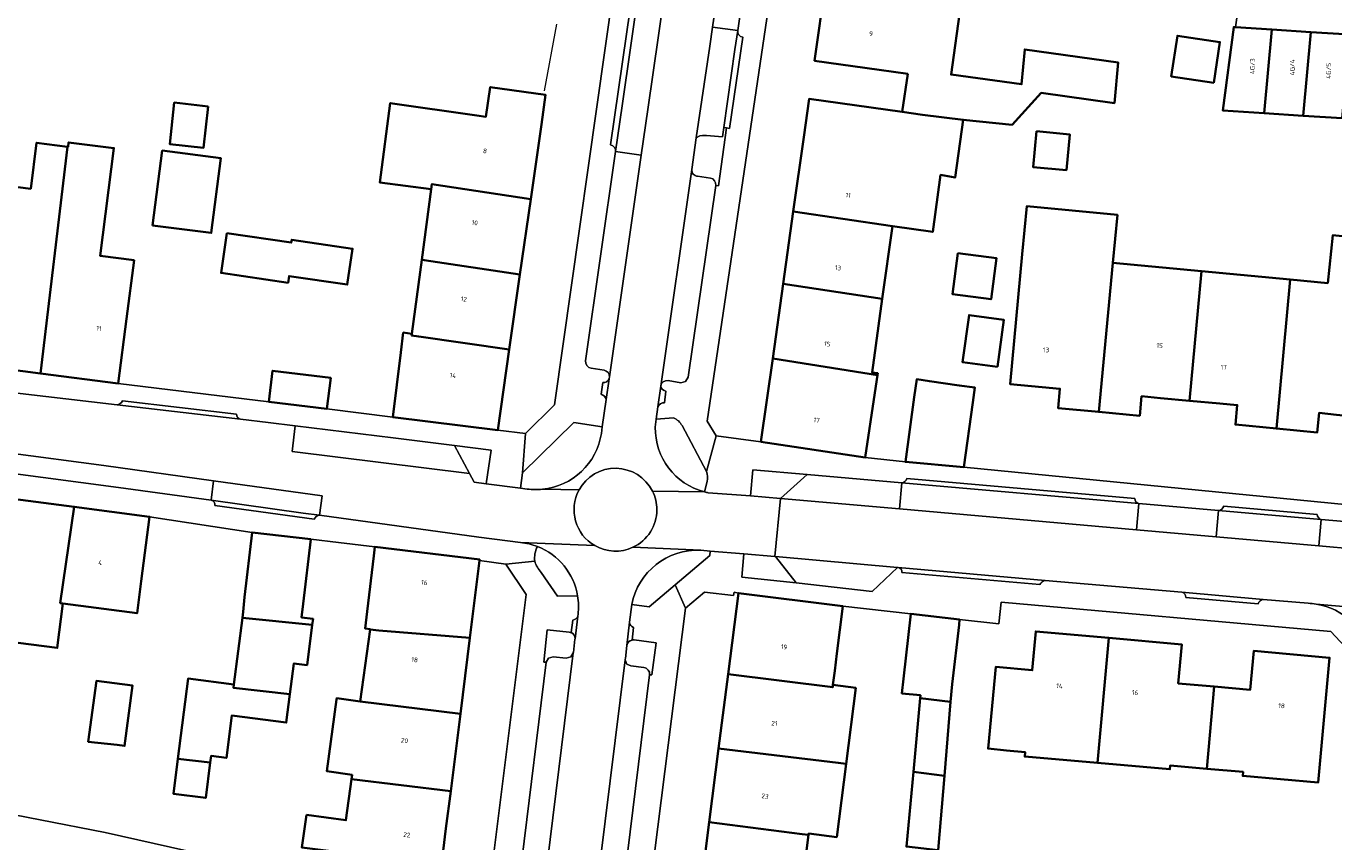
# Model space of a CAD drawing. Header units: metres. Extents: x 197700 to 204338, y 317132 to 325229.
# Tile 629 of 656: x 202976 to 203076, y 318584 to 318646. Entities that reach past the tile are written whole.
import ezdxf
from ezdxf.enums import TextEntityAlignment as Align

# ---------------------------------------------------------------- set-up
doc = ezdxf.new("R2010")
doc.units = ezdxf.units.M
for name, color, linetype, lineweight in [('B-WE-GR-BEPLANTING_CULTUUR_BODEMBEDEKKER-GV', 90, 'Continuous', 18), ('B-WE-GR-BEPLANTING_CULTUUR_HEESTERS-GV', 90, 'Continuous', 18), ('B-WE-IE-TERREINAFSCHEIDING_KUNSTMATIG_MUUR-G', 90, 'IE-TERREINAFSCHEIDING-KUNSTMATIG-DICHT', 18), ('B-WE-OG-BEBOUWING-GV', 7, 'Continuous', 35), ('B-WE-OG-BEBOUWING-T18', 10, 'Continuous', 18), ('B-WE-OG-TERREIN_ERF-GV', 7, 'Continuous', 18), ('B-WE-VH-ONVERHARD-GV', 252, 'Continuous', 18), ('B-WE-VH-VERHARDING_ASFALT-GV', 252, 'Continuous', 18), ('B-WE-VH-VERHARDING_BEDRIJFSVLOERPLAAT-GV', 252, 'Continuous', 18), ('B-WE-VH-VERHARDING_BETONSTRAATSTEEN-GV', 252, 'Continuous', 18), ('B-WE-VH-VERHARDING_OPEN-GV', 252, 'Continuous', 18), ('B-WE-VH-VERHARDING_STRAATBAKSTEEN-GV', 252, 'Continuous', 18)]:
    doc.layers.add(name, color=color, linetype=linetype, lineweight=lineweight)
doc.styles.add('NLCS-ISO-M200-T18', font='NLCS-ISO.ttf', dxfattribs={"height": 0.36})
doc.linetypes.add('IE-TERREINAFSCHEIDING-KUNSTMATIG-DICHT', pattern='A,8,-1,[82,NLCS.SHX,S=0.75,R=90,X=0,Y=0],-1', length=10)

msp = doc.modelspace()

# ---------------------------------------------------------------- linework, layer by layer
at = {"layer": 'B-WE-GR-BEPLANTING_CULTUUR_BODEMBEDEKKER-GV'}
for points in [[(203028.976, 318634.079), (203029.18, 318634.052), (203029.8, 318638.508), (203029.597, 318638.529), (203029.5, 318637.81), (203028.277, 318637.923), (203027.95, 318637.922), (203027.753, 318637.897), (203027.486, 318637.741), (203027.137, 318635.311)], [(203027.583, 318634.793), (203028.571, 318634.655)], [(203020.198, 318615.058), (203020.266, 318615.568), (203018.071, 318615.895), (203014.152, 318612.029)], [(203025.737, 318616.258), (203024.414, 318616.156), (203024.332, 318615.54)], [(203028.275, 318612.129), (203026.388, 318615.653)], [(203014.152, 318612.029), (203013.992, 318610.849), (203014.509, 318610.786)], [(203028.108, 318610.568), (203028.321, 318611.368)], [(203025.85, 318603.422), (203028.522, 318605.677), (203028.554, 318606.031), (203027.823, 318606.094)], [(203015.565, 318604.392), (203016.835, 318602.575), (203018.373, 318602.578)], [(203022.527, 318601.917), (203023.855, 318601.738), (203025.85, 318603.422)], [(203017.733, 318599.798), (203016.045, 318599.982), (203015.766, 318597.512), (203015.952, 318597.5)], [(203015.952, 318597.5), (203016.137, 318597.812), (203016.504, 318597.921), (203017.497, 318597.81), (203017.859, 318597.919), (203018.026, 318598.213), (203018.046, 318598.248), (203018.17, 318599.269), (203018.173, 318599.294)], [(203022.151, 318598.789), (203022.037, 318597.773), (203022.028, 318597.727), (203022.025, 318597.682), (203022.147, 318597.357), (203022.465, 318597.217), (203023.451, 318597.092)], [(203023.893, 318596.521), (203024.075, 318596.515), (203024.395, 318598.996), (203022.715, 318599.203)]]:
    msp.add_lwpolyline(points, dxfattribs=at)
for points in [[(203027.137, 318635.311, 0.4319245), (203027.583, 318634.793)], [(203028.571, 318634.655, -0.4069785), (203028.976, 318634.079)], [(203024.332, 318615.54, 0.3458508), (203028.108, 318610.568)], [(203026.388, 318615.653, 0.1657951), (203025.737, 318616.258)], [(203015.665, 318610.767, 0.3425037), (203020.198, 318615.058)], [(203028.321, 318611.368, 0.0974415), (203028.275, 318612.129)], [(203014.509, 318610.786, 0.0562995), (203015.665, 318610.767)], [(203015.287, 318606.373, 0.1525364), (203015.077, 318605.243)], [(203018.373, 318602.578, 0.2646324), (203015.287, 318606.373)], [(203027.823, 318606.094, 0.3700355), (203022.527, 318601.917)], [(203015.077, 318605.243, 0.0945774), (203015.565, 318604.392)], [(203017.879, 318599.768, 0.0842721), (203017.733, 318599.798)], [(203018.173, 318599.294, 0.339432), (203017.879, 318599.768)], [(203022.553, 318599.2, 0.3161772), (203022.151, 318598.789)], [(203022.715, 318599.203, 0.0802196), (203022.553, 318599.2)], [(203023.451, 318597.092, -0.4157696), (203023.893, 318596.521)]]:
    msp.add_lwpolyline(points, format="xyb", dxfattribs=at)
for points in [[(203010.074, 318611.967), (203010.432, 318611.304), (203011.346, 318611.184), (203011.732, 318613.776), (203008.906, 318614.129)], [(203035.152, 318603.591), (203033.571, 318605.597), (203033.513, 318605.602), (203031.124, 318605.808), (203030.969, 318604.033)]]:
    msp.add_lwpolyline(points, close=True, dxfattribs=at)
at = {"layer": 'B-WE-GR-BEPLANTING_CULTUUR_HEESTERS-GV'}
msp.add_lwpolyline([(203033.945, 318610.068), (203035.997, 318611.894), (203031.829, 318612.267), (203031.65, 318610.26)], close=True, dxfattribs=at)
at = {"layer": 'B-WE-IE-TERREINAFSCHEIDING_KUNSTMATIG_MUUR-G'}
for points in [[(203015.82, 318641.341), (203016.777, 318646.452)], [(202997.879, 318606.933), (203000, 318606.679), (203002.807, 318606.345)]]:
    msp.add_lwpolyline(points, dxfattribs=at)
at = {"layer": 'B-WE-OG-BEBOUWING-GV'}
for points in [[(203043.734, 318642.653), (203043.298, 318639.73), (203044.86, 318639.497), (203047.984, 318639.133), (203051.734, 318638.739), (203053.973, 318641.186), (203059.594, 318640.406), (203059.872, 318643.529), (203052.699, 318644.524), (203052.46, 318641.849), (203047.052, 318642.599), (203047.798, 318647.979), (203037.403, 318649.616), (203036.568, 318643.656), (203041.519, 318642.963)], [(203068.877, 318646.234), (203068.749, 318646.243), (203067.914, 318639.846), (203071.094, 318639.637), (203071.666, 318646.051)], [(203074.088, 318639.44), (203074.66, 318645.854), (203071.666, 318646.051), (203071.094, 318639.637)], [(203077.082, 318639.243), (203077.654, 318645.658), (203074.66, 318645.854), (203074.088, 318639.44)], [(203067.222, 318641.971), (203067.687, 318645.083), (203064.424, 318645.57), (203063.959, 318642.458)], [(203010.64, 318639.458), (203003.99, 318640.408), (203003.18, 318634.318), (203007.117, 318633.794), (203007.178, 318634.19), (203014.771, 318633.02), (203015.59, 318638.751), (203015.915, 318641.027), (203011.658, 318641.635), (203011.333, 318639.359)], [(203035.731, 318637.779), (203034.934, 318632.098), (203042.538, 318630.972), (203045.639, 318630.513), (203046.247, 318634.893), (203047.355, 318634.685), (203047.984, 318639.133), (203044.86, 318639.497), (203043.298, 318639.73), (203036.139, 318640.722)], [(202990.004, 318640.155), (202987.403, 318640.445), (202987.048, 318637.262), (202989.649, 318636.972)], [(203053.601, 318638.242), (203053.345, 318635.5), (203055.903, 318635.261), (203056.159, 318638.004)], [(202972.958, 318634.27), (202972.355, 318629.395), (202971.285, 318620.419), (202977.128, 318619.666), (202979.212, 318637.06), (202976.825, 318637.364), (202976.375, 318633.835)], [(202979.212, 318637.06), (202977.128, 318619.666), (202983.102, 318618.896), (202983.741, 318623.855), (202984.32, 318628.35), (202981.716, 318628.682), (202982.77, 318636.947), (202979.281, 318637.392), (202979.252, 318637.055)], [(202985.732, 318631.018), (202990.234, 318630.438), (202990.975, 318636.181), (202986.473, 318636.762)], [(203007.117, 318633.794), (203006.398, 318628.388), (203006.598, 318628.363), (203013.946, 318627.246), (203014.771, 318633.02), (203007.178, 318634.19)], [(203034.934, 318632.098), (203034.155, 318626.545), (203041.763, 318625.38), (203042.538, 318630.972)], [(203052.503, 318628.821), (203051.575, 318618.844), (203054.038, 318618.615), (203055.408, 318618.487), (203055.269, 318616.994), (203058.389, 318616.704), (203059.465, 318628.159), (203059.814, 318631.83), (203052.852, 318632.492)], [(202991.439, 318630.425), (202990.993, 318627.375), (202996.146, 318626.621), (202996.22, 318627.126), (203000.689, 318626.473), (203001.092, 318629.233), (202996.42, 318629.915), (202996.389, 318629.702)], [(203079.904, 318626.216), (203079.808, 318626.225), (203080.194, 318629.848), (203076.357, 318630.257), (203075.966, 318626.59), (203073.094, 318626.863), (203072.029, 318615.432), (203075.161, 318615.129), (203075.305, 318616.622), (203076.654, 318616.488), (203078.996, 318616.256)], [(203047.567, 318628.9), (203047.147, 318625.753), (203050.122, 318625.356), (203050.542, 318628.503)], [(203013.125, 318621.49), (203013.946, 318627.246), (203006.598, 318628.363), (203006.398, 318628.388), (203005.641, 318622.703), (203005.62, 318622.564), (203006.172, 318622.482)], [(203059.465, 318628.159), (203058.389, 318616.704), (203061.531, 318616.411), (203061.67, 318617.905), (203063.131, 318617.771), (203065.349, 318617.567), (203066.276, 318627.512)], [(203067.672, 318617.353), (203069.025, 318617.229), (203068.881, 318615.736), (203072.029, 318615.432), (203073.094, 318626.863), (203066.276, 318627.512), (203065.349, 318617.567)], [(203041.401, 318619.537), (203041.421, 318619.67), (203040.979, 318619.731), (203041.763, 318625.38), (203034.155, 318626.545), (203033.35, 318620.808)], [(203050.609, 318620.157), (203051.11, 318623.768), (203048.424, 318624.14), (203047.924, 318620.529)], [(203004.98, 318622.791), (203004.794, 318621.262), (203004.189, 318616.299), (203012.243, 318615.317), (203013.125, 318621.49), (203006.172, 318622.482), (203005.62, 318622.564), (203005.641, 318622.703)], [(203033.35, 318620.808), (203032.452, 318614.41), (203040.456, 318613.213), (203041.195, 318618.158), (203041.401, 318619.537)], [(202999.119, 318616.93), (202999.413, 318619.312), (202994.944, 318619.864), (202994.65, 318617.482)], [(203048.715, 318617.43), (203048.872, 318618.574), (203047.676, 318618.742), (203045.383, 318619.063), (203044.416, 318619.216), (203044.225, 318617.825), (203043.543, 318612.874), (203048.033, 318612.476)], [(202979.715, 318609.422), (202973.812, 318610.196), (202973.162, 318605.238), (202972.391, 318599.357), (202978.414, 318598.599), (202978.842, 318602.002), (202978.64, 318602.031)], [(202978.64, 318602.031), (202978.842, 318602.002), (202984.541, 318601.254), (202984.864, 318603.723), (202985.511, 318608.663), (202979.715, 318609.422)], [(202992.632, 318600.909), (202997.998, 318600.364), (202998.056, 318600.814), (202997.174, 318600.928), (202997.296, 318601.967), (202997.879, 318606.933), (202993.371, 318607.462), (202992.788, 318602.496), (202992.689, 318601.353)], [(203010.848, 318605.311), (203010.856, 318605.378), (203002.807, 318606.345), (203002.726, 318605.672), (203002.211, 318601.381), (203002.057, 318600.095), (203002.436, 318600.043), (203002.431, 318600.004), (203003.117, 318599.931), (203010.101, 318599.366)], [(203029.923, 318596.576), (203037.959, 318595.577), (203037.98, 318595.748), (203038.119, 318596.84), (203038.288, 318598.172), (203038.746, 318601.787), (203030.716, 318602.805)], [(202996.282, 318595.051), (202996.585, 318597.409), (202997.602, 318597.278), (202997.998, 318600.364), (202992.632, 318600.909), (202991.974, 318595.791), (202991.946, 318595.537)], [(203047.13, 318595.801), (203047.658, 318600.375), (203047.702, 318600.768), (203043.969, 318601.198), (203043.398, 318596.23), (203043.268, 318595.098), (203044.696, 318594.956), (203044.677, 318594.747), (203047.016, 318594.46)], [(203010.101, 318599.366), (203003.117, 318599.931), (203002.431, 318600.004), (203001.679, 318594.486), (203009.37, 318593.546)], [(203058.293, 318589.767), (203059.153, 318599.361), (203053.551, 318599.864), (203053.283, 318596.876), (203050.474, 318597.139), (203049.894, 318590.864), (203051.313, 318590.733), (203052.732, 318590.602), (203052.71, 318590.259)], [(203067.254, 318595.625), (203064.487, 318595.871), (203064.756, 318598.859), (203059.153, 318599.361), (203058.293, 318589.767), (203063.857, 318589.276), (203063.883, 318589.574), (203066.693, 318589.322)], [(203067.254, 318595.625), (203066.693, 318589.322), (203069.466, 318589.073), (203069.44, 318588.774), (203075.241, 318588.267), (203076.113, 318597.838), (203070.292, 318598.366), (203070.021, 318595.378)], [(203037.959, 318595.577), (203029.923, 318596.576), (203029.199, 318590.883), (203038.384, 318589.783), (203038.991, 318589.708), (203039.729, 318595.526), (203037.98, 318595.748)], [(202983.021, 318591.147), (202983.587, 318591.073), (202984.196, 318595.7), (202981.417, 318596.065), (202980.802, 318591.389)], [(202990.164, 318589.792), (202990.229, 318590.301), (202991.4, 318590.151), (202991.817, 318593.395), (202996, 318592.857), (202996.282, 318595.051), (202991.946, 318595.537), (202991.974, 318595.791), (202988.465, 318596.242), (202987.672, 318590.072)], [(202999.86, 318594.64), (202999.128, 318589.129), (203001.06, 318588.851), (203001.015, 318588.521), (203008.624, 318587.603), (203009.37, 318593.546), (203001.679, 318594.486), (202999.873, 318594.732)], [(203046.532, 318588.779), (203047.016, 318594.46), (203044.677, 318594.747), (203044.153, 318589.072)], [(203029.199, 318590.883), (203028.48, 318585.229), (203035.61, 318584.309), (203036.112, 318584.246), (203036.124, 318584.344), (203038.275, 318584.071), (203038.991, 318589.708), (203038.384, 318589.783)], [(202990.164, 318589.792), (202987.672, 318590.072), (202987.329, 318587.399), (202989.815, 318587.08)], [(202997.548, 318585.778), (202997.207, 318583.275), (203002.951, 318582.554), (203003.227, 318582.519), (203007.913, 318581.946), (203008.263, 318584.724), (203008.624, 318587.603), (203001.015, 318588.521), (203000.585, 318585.364)], [(203046.045, 318583.069), (203046.532, 318588.779), (203044.153, 318589.072), (203043.624, 318583.352)], [(203033.264, 318575.063), (203034.637, 318574.896), (203034.646, 318575.056), (203044.554, 318573.798), (203045.031, 318577.562), (203035.421, 318578.804), (203036.112, 318584.246), (203035.61, 318584.309), (203028.48, 318585.229), (203027.732, 318579.346), (203028.734, 318579.234), (203028.301, 318575.666)]]:
    msp.add_lwpolyline(points, close=True, dxfattribs=at)
at = {"layer": 'B-WE-OG-TERREIN_ERF-GV'}
for points in [[(203029.013, 318614.879), (203032.452, 318614.41), (203033.35, 318620.808), (203034.155, 318626.545), (203034.934, 318632.098), (203035.731, 318637.779), (203036.139, 318640.722), (203043.298, 318639.73), (203043.734, 318642.653), (203041.519, 318642.963), (203036.568, 318643.656), (203037.403, 318649.616), (203038.204, 318655.34), (203038.803, 318660.027), (203034.914, 318660.56), (203028.322, 318615.997)], [(203067.222, 318641.971), (203063.959, 318642.458), (203064.424, 318645.57), (203067.687, 318645.083)], [(202990.004, 318640.155), (202989.649, 318636.972), (202987.048, 318637.262), (202987.403, 318640.445)], [(203053.601, 318638.242), (203056.159, 318638.004), (203055.903, 318635.261), (203053.345, 318635.5)], [(202985.732, 318631.018), (202986.473, 318636.762), (202990.975, 318636.181), (202990.234, 318630.438)], [(202991.439, 318630.425), (202996.389, 318629.702), (202996.42, 318629.915), (203001.092, 318629.233), (203000.689, 318626.473), (202996.22, 318627.126), (202996.146, 318626.621), (202990.993, 318627.375)], [(203047.567, 318628.9), (203050.542, 318628.503), (203050.122, 318625.356), (203047.147, 318625.753)], [(203047.924, 318620.529), (203048.424, 318624.14), (203051.11, 318623.768), (203050.609, 318620.157)], [(203059.153, 318599.361), (203064.756, 318598.859), (203064.487, 318595.871), (203067.254, 318595.625), (203070.021, 318595.378), (203070.292, 318598.366), (203076.113, 318597.838), (203075.241, 318588.267), (203069.44, 318588.774), (203069.466, 318589.073), (203066.693, 318589.322), (203063.883, 318589.574), (203063.857, 318589.276), (203058.293, 318589.767), (203052.71, 318590.259), (203052.732, 318590.602), (203051.313, 318590.733), (203049.894, 318590.864), (203050.474, 318597.139), (203053.283, 318596.876), (203053.551, 318599.864)], [(202980.802, 318591.389), (202981.417, 318596.065), (202984.196, 318595.7), (202983.587, 318591.073), (202983.021, 318591.147)]]:
    msp.add_lwpolyline(points, close=True, dxfattribs=at)
for points in [[(203077.082, 318639.243), (203074.088, 318639.44), (203071.094, 318639.637), (203067.914, 318639.846), (203068.749, 318646.243), (203068.877, 318646.234), (203070.128, 318654.963)], [(202972.958, 318634.27), (202976.375, 318633.835), (202976.825, 318637.364), (202979.212, 318637.06), (202979.252, 318637.055), (202979.281, 318637.392), (202982.77, 318636.947), (202981.716, 318628.682), (202984.32, 318628.35), (202983.741, 318623.855), (202983.102, 318618.896), (202994.65, 318617.482), (202994.944, 318619.864), (202999.413, 318619.312), (202999.119, 318616.93), (203004.189, 318616.299), (203004.794, 318621.262), (203004.98, 318622.791), (203005.641, 318622.703), (203006.398, 318628.388), (203007.117, 318633.794), (203003.18, 318634.318), (203003.99, 318640.408), (203010.64, 318639.458), (203011.333, 318639.359), (203011.658, 318641.635), (203015.915, 318641.027), (203015.59, 318638.751), (203014.771, 318633.02), (203013.946, 318627.246), (203013.125, 318621.49), (203012.243, 318615.317), (203014.375, 318615.055), (203016.597, 318617.257), (203021.121, 318649.145)], [(203047.798, 318647.979), (203047.052, 318642.599), (203052.46, 318641.849), (203052.699, 318644.524), (203059.872, 318643.529), (203059.594, 318640.406), (203053.973, 318641.186), (203051.734, 318638.739), (203047.984, 318639.133), (203047.355, 318634.685), (203046.247, 318634.893), (203045.639, 318630.513), (203042.538, 318630.972), (203041.763, 318625.38), (203040.979, 318619.731), (203041.421, 318619.67), (203041.401, 318619.537), (203041.195, 318618.158), (203040.456, 318613.213), (203043.543, 318612.874), (203044.225, 318617.825), (203044.416, 318619.216), (203045.383, 318619.063), (203047.676, 318618.742), (203048.872, 318618.574), (203048.715, 318617.43), (203048.033, 318612.476), (203105.752, 318606.8)], [(203076.654, 318616.488), (203075.305, 318616.622), (203075.161, 318615.129), (203072.029, 318615.432), (203068.881, 318615.736), (203069.025, 318617.229), (203067.672, 318617.353), (203065.349, 318617.567), (203063.131, 318617.771), (203061.67, 318617.905), (203061.531, 318616.411), (203058.389, 318616.704), (203055.269, 318616.994), (203055.408, 318618.487), (203054.038, 318618.615), (203051.575, 318618.844), (203052.503, 318628.821), (203052.852, 318632.492), (203059.814, 318631.83), (203059.465, 318628.159), (203066.276, 318627.512), (203073.094, 318626.863), (203075.966, 318626.59), (203076.357, 318630.257), (203080.194, 318629.848)], [(202997.207, 318583.275), (202997.548, 318585.778), (203000.585, 318585.364), (203001.015, 318588.521), (203001.06, 318588.851), (202999.128, 318589.129), (202999.86, 318594.64), (202999.873, 318594.732), (203001.679, 318594.486), (203002.431, 318600.004), (203002.436, 318600.043), (203002.057, 318600.095), (203002.211, 318601.381), (203002.726, 318605.672), (203002.807, 318606.345), (203000, 318606.679), (202997.879, 318606.933), (202997.296, 318601.967), (202997.174, 318600.928), (202998.056, 318600.814), (202997.998, 318600.364), (202997.602, 318597.278), (202996.585, 318597.409), (202996.282, 318595.051), (202996, 318592.857), (202991.817, 318593.395), (202991.4, 318590.151), (202990.229, 318590.301), (202990.164, 318589.792), (202989.815, 318587.08), (202987.329, 318587.399), (202987.672, 318590.072), (202988.465, 318596.242), (202991.974, 318595.791), (202992.632, 318600.909), (202992.689, 318601.353), (202992.788, 318602.496), (202993.371, 318607.462), (202985.511, 318608.663), (202984.864, 318603.723), (202984.541, 318601.254), (202978.842, 318602.002), (202978.414, 318598.599), (202972.391, 318599.357)], [(203011.454, 318578.956), (203014.433, 318602.699), (203012.857, 318605.033), (203010.848, 318605.311), (203010.101, 318599.366), (203009.37, 318593.546), (203008.624, 318587.603), (203008.263, 318584.724), (203007.913, 318581.946)], [(203027.732, 318579.346), (203028.48, 318585.229), (203029.199, 318590.883), (203029.923, 318596.576), (203030.716, 318602.805), (203030.382, 318602.861), (203030.344, 318602.627), (203028.115, 318602.876), (203026.663, 318601.652), (203019.464, 318544.839)], [(203043.624, 318583.352), (203044.153, 318589.072), (203044.677, 318594.747), (203044.696, 318594.956), (203043.268, 318595.098), (203043.398, 318596.23), (203043.969, 318601.198), (203038.746, 318601.787), (203038.288, 318598.172), (203038.119, 318596.84), (203037.98, 318595.748), (203039.729, 318595.526), (203038.991, 318589.708), (203038.275, 318584.071), (203036.124, 318584.344), (203036.112, 318584.246), (203035.421, 318578.804)], [(203077.977, 318597.958), (203076.215, 318599.862), (203050.896, 318602.11), (203050.707, 318600.452), (203047.702, 318600.768), (203047.658, 318600.375), (203047.13, 318595.801), (203047.016, 318594.46), (203046.532, 318588.779), (203046.045, 318583.069)], [(202972.089, 318586.362), (202982.096, 318584.423), (202988.363, 318583.025)]]:
    msp.add_lwpolyline(points, dxfattribs=at)
at = {"layer": 'B-WE-VH-ONVERHARD-GV'}
msp.add_lwpolyline([(203011.454, 318578.956), (203008.628, 318579.347), (203003.261, 318580.078), (203003.221, 318580.166), (202988.363, 318583.025), (202982.096, 318584.423), (202972.089, 318586.362), (202969.197, 318586.705), (202969.198, 318586.279), (202968.148, 318579.641), (202971.257, 318579.149), (202974.367, 318578.657), (202977.476, 318578.166), (202980.585, 318577.674), (202981.181, 318579.778), (202981.676, 318581.055), (202981.85, 318581.342), (202982.162, 318581.419), (202991.795, 318579.213), (203001.944, 318577.002), (203011.227, 318575.336), (203011.636, 318578.756), (203011.433, 318578.789)], close=True, dxfattribs=at)
at = {"layer": 'B-WE-VH-VERHARDING_ASFALT-GV'}
for points in [[(202996.691, 318615.64), (202994.607, 318615.896), (202992.484, 318616.143), (202983.017, 318617.246), (202958.665, 318620.083), (202954.941, 318620.516), (202941.736, 318622.055), (202939.921, 318622.266), (202938.771, 318622.4), (202938.234, 318618.399), (202941.461, 318618.001), (202953.919, 318616.337), (202958.416, 318615.737), (202968.251, 318614.423), (202974.653, 318613.568), (202981.998, 318612.587), (202990.415, 318611.422), (202998.761, 318610.267), (202998.557, 318608.77), (203010.787, 318607.104), (203012.986, 318606.804), (203013.985, 318606.685), (203019.698, 318606.441)], [(203014.509, 318610.786), (203013.992, 318610.849), (203011.346, 318611.184), (203010.432, 318611.304), (203010.074, 318611.967), (202996.446, 318613.655), (202996.691, 318615.64)], [(203018.486, 318610.722), (203015.665, 318610.767)]]:
    msp.add_lwpolyline(points, dxfattribs=at)
for points in [[(203015.665, 318610.767, -0.0562995), (203014.509, 318610.786)], [(203019.698, 318606.441, -0.4080133), (203018.486, 318610.722)]]:
    msp.add_lwpolyline(points, format="xyb", dxfattribs=at)
at = {"layer": 'B-WE-VH-VERHARDING_BEDRIJFSVLOERPLAAT-GV'}
for points in [[(203017.999, 318600.733), (203017.879, 318599.768)], [(203018.173, 318599.294), (203018.389, 318601.037)], [(203022.364, 318600.56), (203022.151, 318598.789)], [(203022.553, 318599.2), (203022.67, 318600.171)]]:
    msp.add_lwpolyline(points, dxfattribs=at)
for points in [[(203018.389, 318601.037, -0.2813425), (203017.999, 318600.733)], [(203022.67, 318600.171, -0.3389805), (203022.364, 318600.56)], [(203017.879, 318599.768, -0.339432), (203018.173, 318599.294)], [(203022.151, 318598.789, -0.3161772), (203022.553, 318599.2)]]:
    msp.add_lwpolyline(points, format="xyb", dxfattribs=at)
at = {"layer": 'B-WE-VH-VERHARDING_BETONSTRAATSTEEN-GV'}
for points in [[(203023.323, 318654.045), (203020.906, 318637.191)], [(203021.791, 318640.188), (203023.124, 318649.48), (203023.727, 318653.694), (203023.832, 318654.426)], [(203030.664, 318645.969), (203030.455, 318644.512)], [(203030.455, 318644.512), (203029.597, 318638.529), (203029.8, 318638.508), (203030.042, 318638.465), (203031.046, 318645.461)], [(203021.288, 318636.682), (203021.791, 318640.188)], [(203020.301, 318618.963), (203020.171, 318618.062)], [(203020.566, 318617.648), (203020.798, 318619.251)], [(203024.752, 318618.691), (203024.541, 318617.105)], [(203025.034, 318617.4), (203025.153, 318618.292)], [(203032.452, 318614.41), (203029.013, 318614.879), (203028.275, 318612.129)], [(203110.908, 318605.35), (203131.455, 318603.523), (203131.573, 318604.894), (203127.567, 318605.256), (203121.94, 318605.766), (203116.353, 318606.272), (203110.553, 318606.797), (203110.084, 318606.797), (203106.607, 318606.799), (203105.752, 318606.8), (203048.033, 318612.476), (203043.543, 318612.874), (203040.456, 318613.213), (203032.452, 318614.41)], [(203028.408, 318610.499), (203031.65, 318610.26), (203031.829, 318612.267), (203035.997, 318611.894), (203043.257, 318611.261)], [(203043.647, 318611.588), (203061.147, 318610.062)], [(203028.321, 318611.368), (203028.108, 318610.568)], [(203061.474, 318609.672), (203067.59, 318609.139)], [(203067.979, 318609.467), (203075.148, 318608.841)], [(203075.476, 318608.451), (203081.156, 318607.956)]]:
    msp.add_lwpolyline(points, dxfattribs=at)
for points in [[(203023.727, 318653.694), (203023.124, 318649.48), (203021.791, 318640.188), (203021.288, 318636.682), (203023.261, 318636.4), (203023.765, 318639.906), (203025.809, 318654.14), (203023.832, 318654.426)], [(203029.597, 318638.529), (203030.455, 318644.512), (203030.664, 318645.969), (203028.737, 318646.238), (203028.523, 318644.782), (203027.486, 318637.741), (203027.753, 318637.897), (203027.95, 318637.922), (203028.277, 318637.923), (203029.5, 318637.81)], [(202983.13, 318610.902), (202990.23, 318609.92), (202990.415, 318611.422), (202981.998, 318612.587), (202974.653, 318613.568), (202974.452, 318612.061)]]:
    msp.add_lwpolyline(points, close=True, dxfattribs=at)
for points in [[(203031.046, 318645.461, -0.3896013), (203030.664, 318645.969)], [(203020.906, 318637.191, -0.3793382), (203021.288, 318636.682)], [(203020.798, 318619.251, -0.3294894), (203020.301, 318618.963)], [(203025.153, 318618.292, -0.3374957), (203024.752, 318618.691)], [(203020.171, 318618.062, -0.2684856), (203020.566, 318617.648)], [(203024.541, 318617.105, -0.3271633), (203025.034, 318617.4)], [(203028.275, 318612.129, -0.0974415), (203028.321, 318611.368)], [(203043.257, 318611.261, 0.2938578), (203043.647, 318611.588)], [(203028.108, 318610.568, 0.0158295), (203028.408, 318610.499)], [(203061.147, 318610.062, 0.3446497), (203061.474, 318609.672)], [(203067.59, 318609.139, 0.3233259), (203067.979, 318609.467)], [(203075.148, 318608.841, 0.3281789), (203075.476, 318608.451)]]:
    msp.add_lwpolyline(points, format="xyb", dxfattribs=at)
at = {"layer": 'B-WE-VH-VERHARDING_OPEN-GV'}
msp.add_lwpolyline([(203080.649, 318645.461), (203083.643, 318645.264), (203086.637, 318645.067), (203089.632, 318644.87), (203092.627, 318644.674), (203095.621, 318644.477), (203098.615, 318644.28), (203099.262, 318649.233), (203107.843, 318648.463), (203107.511, 318643.413), (203108.551, 318643.345), (203109.18, 318652.364), (203109.113, 318652.37), (203092.743, 318653.523), (203077.664, 318654.512), (203070.128, 318654.963), (203068.877, 318646.234), (203071.666, 318646.051), (203074.66, 318645.854), (203077.654, 318645.658)], close=True, dxfattribs=at)
for points in [[(203027.137, 318635.311), (203024.752, 318618.691)], [(203028.571, 318634.655), (203027.583, 318634.793)], [(203025.326, 318619.106), (203026.29, 318618.931), (203026.665, 318619.034), (203026.871, 318619.366), (203028.976, 318634.079)], [(203028.108, 318610.568), (203024.116, 318610.632)], [(203033.513, 318605.602), (203033.945, 318610.068), (203031.65, 318610.26), (203028.408, 318610.499)], [(203022.616, 318606.316), (203027.823, 318606.094), (203028.554, 318606.031), (203031.124, 318605.808), (203033.513, 318605.602)]]:
    msp.add_lwpolyline(points, dxfattribs=at)
for points in [[(203027.583, 318634.793, -0.4319245), (203027.137, 318635.311)], [(203028.976, 318634.079, 0.4069785), (203028.571, 318634.655)], [(203024.752, 318618.691, -0.4134297), (203025.326, 318619.106)], [(203024.116, 318610.632, 0.6046059), (203018.486, 318610.722)], [(203018.486, 318610.722, 0.4080133), (203019.698, 318606.441)], [(203024.116, 318610.632, -0.1169717), (203024.457, 318609.2)], [(203024.457, 318609.2, 0.1169717), (203024.116, 318610.632)], [(203028.408, 318610.499, -0.0158295), (203028.108, 318610.568)], [(203024.457, 318609.2, -0.2916534), (203022.616, 318606.316)], [(203022.616, 318606.316, 0.2916534), (203024.457, 318609.2)], [(203019.698, 318606.441, 0.2430282), (203022.616, 318606.316)]]:
    msp.add_lwpolyline(points, format="xyb", dxfattribs=at)
at = {"layer": 'B-WE-VH-VERHARDING_STRAATBAKSTEEN-GV'}
for points in [[(203030.73, 318688.251), (203030.799, 318688.69), (203026.808, 318689.119), (203026.816, 318689.109), (203024.436, 318672.567), (203023.934, 318669.044), (203022.643, 318659.904), (203021.806, 318653.973), (203021.121, 318649.145), (203016.597, 318617.257), (203014.375, 318615.055), (203014.152, 318612.029), (203018.071, 318615.895), (203020.266, 318615.568), (203020.566, 318617.648)], [(203026.388, 318615.653), (203028.275, 318612.129), (203029.013, 318614.879), (203028.322, 318615.997), (203034.914, 318660.56), (203035.729, 318666.503), (203036.035, 318668.732), (203036.054, 318668.875), (203036.497, 318672.102), (203036.571, 318672.494), (203036.969, 318675.451), (203037.762, 318681.015), (203038.782, 318688.075), (203035.059, 318689.614), (203034.822, 318688.235), (203034.754, 318687.839)], [(203025.809, 318654.14), (203023.765, 318639.906), (203023.261, 318636.4), (203020.817, 318619.385), (203020.798, 318619.251), (203020.566, 318617.648), (203020.266, 318615.568), (203020.198, 318615.058)], [(203020.906, 318637.191), (203023.323, 318654.045)], [(203027.137, 318635.311), (203027.486, 318637.741), (203028.523, 318644.782), (203028.737, 318646.238), (203029.907, 318654.187)], [(203031.805, 318653.915), (203030.664, 318645.969)], [(203031.046, 318645.461), (203030.042, 318638.465), (203029.8, 318638.508), (203029.18, 318634.052), (203028.976, 318634.079), (203026.871, 318619.366), (203026.665, 318619.034), (203026.29, 318618.931), (203025.326, 318619.106)], [(203020.817, 318619.385), (203023.261, 318636.4), (203021.288, 318636.682), (203018.986, 318620.636)], [(203018.986, 318620.636), (203021.288, 318636.682)], [(203024.332, 318615.54), (203024.414, 318616.156), (203024.541, 318617.105), (203024.752, 318618.691), (203027.137, 318635.311)], [(203013.992, 318610.849), (203014.152, 318612.029), (203014.375, 318615.055), (203012.243, 318615.317), (203004.189, 318616.299), (202999.119, 318616.93), (202994.65, 318617.482), (202983.102, 318618.896), (202977.128, 318619.666), (202971.285, 318620.419), (202965.291, 318621.192), (202958.908, 318621.995), (202955.57, 318622.421), (202950.834, 318623.133), (202950.826, 318623.073), (202937.902, 318624.467), (202934.323, 318625.551), (202934.324, 318625.525), (202934.335, 318625.162), (202934.509, 318624.814), (202936.314, 318622.97)], [(202958.665, 318620.083), (202983.017, 318617.246)], [(203019.412, 318620.051), (203020.398, 318619.897)], [(203020.398, 318619.897), (203019.412, 318620.051)], [(203020.171, 318618.062), (203020.301, 318618.963)], [(203020.798, 318619.251), (203020.817, 318619.385)], [(202953.718, 318614.83), (202942.593, 318616.316), (202941.713, 318617.626), (202941.461, 318618.001), (202938.234, 318618.399), (202936.716, 318617.605), (202936.391, 318617.421), (202932.478, 318614.531), (202933.956, 318613.32), (202936.111, 318614.798), (202953.52, 318612.693), (202973.812, 318610.196), (202979.715, 318609.422), (202985.511, 318608.663), (202993.371, 318607.462), (202997.879, 318606.933), (203000, 318606.679), (203002.807, 318606.345)], [(202992.167, 318616.53), (202983.415, 318617.552)], [(202983.415, 318617.552), (202992.167, 318616.53)], [(203025.153, 318618.292), (203025.034, 318617.4)], [(202983.017, 318617.246), (202992.484, 318616.143)], [(203024.541, 318617.105), (203024.414, 318616.156), (203025.737, 318616.258)], [(202992.484, 318616.143), (202994.607, 318615.896), (202996.691, 318615.64), (203004.199, 318614.718), (203008.906, 318614.129), (203011.732, 318613.776), (203011.346, 318611.184), (203013.992, 318610.849)], [(202990.23, 318609.92), (202983.13, 318610.902), (202974.452, 318612.061)], [(203061.147, 318610.062), (203043.647, 318611.588)], [(203015.665, 318610.767), (203018.486, 318610.722)], [(203024.116, 318610.632), (203028.108, 318610.568)], [(203043.257, 318611.261), (203061.474, 318609.672)], [(202998.557, 318608.77), (202997.29, 318608.943), (202990.23, 318609.92)], [(202998.152, 318608.463), (202990.512, 318609.518)], [(202990.512, 318609.518), (202998.152, 318608.463)], [(203033.945, 318610.068), (203033.513, 318605.602), (203033.571, 318605.597), (203042.931, 318604.77), (203042.997, 318604.764), (203054.266, 318603.78), (203064.761, 318602.862), (203071.018, 318602.316), (203074.46, 318602.015)], [(203104.234, 318603.859), (203102.185, 318604.04), (203094.683, 318604.703), (203089.459, 318605.164), (203080.977, 318605.913), (203075.298, 318606.415), (203067.413, 318607.112), (203061.298, 318607.652), (203043.083, 318609.261), (203033.945, 318610.068)], [(203013.985, 318606.685), (203012.986, 318606.804), (203010.787, 318607.104), (202998.557, 318608.77)], [(203067.59, 318609.139), (203075.476, 318608.451)], [(203075.148, 318608.841), (203067.979, 318609.467)], [(203019.698, 318606.441), (203013.985, 318606.685)], [(203002.807, 318606.345), (203010.856, 318605.378), (203010.848, 318605.311), (203012.857, 318605.033), (203015.077, 318605.243)], [(203027.823, 318606.094), (203022.616, 318606.316)], [(203028.554, 318606.031), (203028.522, 318605.677), (203025.85, 318603.422), (203026.663, 318601.652), (203028.115, 318602.876), (203030.344, 318602.627), (203030.382, 318602.861), (203030.716, 318602.805), (203038.746, 318601.787), (203043.969, 318601.198), (203047.702, 318600.768), (203050.707, 318600.452), (203050.896, 318602.11), (203076.215, 318599.862), (203077.977, 318597.958), (203079.153, 318597.851)], [(203042.997, 318604.764), (203042.931, 318604.77), (203040.977, 318602.925), (203035.152, 318603.591), (203030.969, 318604.033), (203031.124, 318605.808), (203028.554, 318606.031)], [(203015.077, 318605.243), (203012.857, 318605.033), (203014.433, 318602.699), (203011.454, 318578.956), (203011.433, 318578.789), (203011.636, 318578.756), (203011.227, 318575.336), (203011.082, 318574.119), (203010.962, 318574.095), (203009.198, 318559.567), (203008.785, 318556.184), (203008.383, 318552.898), (203007.31, 318544.086), (203007.459, 318544.024), (203006.022, 318531.641), (203005.85, 318531.684), (203004.112, 318517.97), (203003.922, 318516.468), (203005.892, 318516.192), (203004.766, 318505.811), (203004.285, 318501.376)], [(203054.266, 318603.78), (203042.997, 318604.764)], [(203018.373, 318602.578), (203016.835, 318602.575), (203015.565, 318604.392)], [(203053.874, 318603.452), (203043.26, 318604.38)], [(203043.26, 318604.38), (203053.874, 318603.452)], [(203064.761, 318602.862), (203054.266, 318603.78)], [(203012.939, 318494.128), (203015.904, 318495.128), (203014.714, 318496.843), (203013.881, 318498.486), (203019.464, 318544.839), (203026.663, 318601.652), (203025.85, 318603.422), (203023.855, 318601.738), (203022.527, 318601.917), (203022.364, 318600.56)], [(203071.018, 318602.316), (203064.761, 318602.862)], [(203016.33, 318551.787), (203017.259, 318559.288), (203018.751, 318571.344), (203018.803, 318571.762), (203019.263, 318575.484), (203019.327, 318576), (203022.025, 318597.682), (203022.028, 318597.727), (203022.037, 318597.773), (203022.151, 318598.789), (203022.364, 318600.56), (203022.527, 318601.917)], [(203070.622, 318601.989), (203065.082, 318602.473)], [(203065.082, 318602.473), (203070.622, 318601.989)], [(203074.46, 318602.015), (203071.018, 318602.316)], [(203089.033, 318600.741), (203075.081, 318601.961)], [(203075.081, 318601.961), (203089.033, 318600.741), (203092.425, 318600.428), (203100.236, 318599.706), (203100.262, 318599.704), (203100.496, 318599.405), (203109.682, 318598.601), (203114.208, 318598.205), (203128.242, 318596.976), (203128.291, 318597.516)], [(203018.406, 318601.175), (203018.389, 318601.037), (203018.173, 318599.294), (203018.17, 318599.269), (203018.046, 318598.248), (203018.026, 318598.213), (203016.046, 318582.027)], [(203017.879, 318599.768), (203017.999, 318600.733)], [(203018.389, 318601.037), (203018.406, 318601.175)], [(203014.089, 318582.298), (203015.952, 318597.5), (203015.766, 318597.512), (203016.045, 318599.982), (203017.733, 318599.798)], [(203022.67, 318600.171), (203022.553, 318599.2)], [(203022.715, 318599.203), (203024.395, 318598.996), (203024.075, 318596.515), (203023.893, 318596.521), (203021.32, 318575.747), (203021.256, 318575.231)], [(203023.451, 318597.092), (203022.465, 318597.217), (203022.147, 318597.357), (203022.025, 318597.682), (203019.327, 318576), (203019.263, 318575.484), (203021.256, 318575.231), (203021.32, 318575.747), (203023.893, 318596.521)]]:
    msp.add_lwpolyline(points, dxfattribs=at)
for points in [[(203031.805, 318653.915), (203029.907, 318654.187), (203028.737, 318646.238), (203030.664, 318645.969)], [(202996.691, 318615.64), (202996.446, 318613.655), (203010.074, 318611.967), (203008.906, 318614.129), (203004.199, 318614.718)], [(203035.997, 318611.894), (203033.945, 318610.068), (203043.083, 318609.261), (203043.257, 318611.261)], [(202998.761, 318610.267), (202990.415, 318611.422), (202990.23, 318609.92), (202997.29, 318608.943), (202998.557, 318608.77)], [(203061.474, 318609.672), (203043.257, 318611.261), (203043.083, 318609.261), (203061.298, 318607.652)], [(203067.413, 318607.112), (203067.59, 318609.139), (203061.474, 318609.672), (203061.298, 318607.652)], [(203067.59, 318609.139), (203067.413, 318607.112), (203075.298, 318606.415), (203075.476, 318608.451)], [(203080.977, 318605.913), (203081.156, 318607.956), (203075.476, 318608.451), (203075.298, 318606.415)], [(203035.152, 318603.591), (203040.977, 318602.925), (203042.931, 318604.77), (203033.571, 318605.597)], [(203018.026, 318598.213), (203017.859, 318597.919), (203017.497, 318597.81), (203016.504, 318597.921), (203016.137, 318597.812), (203015.952, 318597.5), (203014.089, 318582.298), (203016.046, 318582.027)]]:
    msp.add_lwpolyline(points, close=True, dxfattribs=at)
for points in [[(203030.664, 318645.969, 0.3896013), (203031.046, 318645.461)], [(203021.288, 318636.682, 0.3793382), (203020.906, 318637.191)], [(203018.986, 318620.636, 0.4027225), (203019.412, 318620.051)], [(203019.412, 318620.051, -0.4027225), (203018.986, 318620.636)], [(203020.398, 318619.897, -0.4095532), (203020.817, 318619.385)], [(203020.817, 318619.385, 0.4095532), (203020.398, 318619.897)], [(203020.301, 318618.963, 0.3294894), (203020.798, 318619.251)], [(203025.326, 318619.106, 0.4134297), (203024.752, 318618.691)], [(203024.752, 318618.691, 0.3374957), (203025.153, 318618.292)], [(202983.415, 318617.552, -0.2820115), (202983.017, 318617.246)], [(202983.017, 318617.246, 0.2820115), (202983.415, 318617.552)], [(203020.566, 318617.648, 0.2684856), (203020.171, 318618.062)], [(203025.034, 318617.4, 0.3271633), (203024.541, 318617.105)], [(202992.484, 318616.143, -0.3375637), (202992.167, 318616.53)], [(202992.167, 318616.53, 0.3375637), (202992.484, 318616.143)], [(203028.108, 318610.568, -0.3458508), (203024.332, 318615.54)], [(203025.737, 318616.258, -0.1657951), (203026.388, 318615.653)], [(203020.198, 318615.058, -0.3425037), (203015.665, 318610.767)], [(203018.486, 318610.722, -0.6046059), (203024.116, 318610.632)], [(203043.647, 318611.588, -0.2938578), (203043.257, 318611.261)], [(202990.512, 318609.518, 0.414454), (202990.23, 318609.92)], [(202990.23, 318609.92, -0.414454), (202990.512, 318609.518)], [(203061.474, 318609.672, -0.3446497), (203061.147, 318610.062)], [(202998.557, 318608.77, 0.3325247), (202998.152, 318608.463)], [(202998.152, 318608.463, -0.3325247), (202998.557, 318608.77)], [(203067.979, 318609.467, -0.3233259), (203067.59, 318609.139)], [(203075.476, 318608.451, -0.3281789), (203075.148, 318608.841)], [(203013.985, 318606.685, -0.0680956), (203015.287, 318606.373)], [(203015.287, 318606.373, 0.0680956), (203013.985, 318606.685)], [(203015.077, 318605.243, -0.1525364), (203015.287, 318606.373)], [(203015.287, 318606.373, -0.2646324), (203018.373, 318602.578)], [(203022.616, 318606.316, -0.2430282), (203019.698, 318606.441)], [(203022.527, 318601.917, -0.3700355), (203027.823, 318606.094)], [(203015.565, 318604.392, -0.0945774), (203015.077, 318605.243)], [(203043.26, 318604.38, 0.4129726), (203042.997, 318604.764)], [(203042.997, 318604.764, -0.4129726), (203043.26, 318604.38)], [(203054.266, 318603.78, 0.2460616), (203053.874, 318603.452)], [(203053.874, 318603.452, -0.2460616), (203054.266, 318603.78)], [(203018.373, 318602.578, -0.0718996), (203018.406, 318601.175)], [(203018.406, 318601.175, 0.0718996), (203018.373, 318602.578)], [(203065.082, 318602.473, 0.3287442), (203064.761, 318602.862)], [(203064.761, 318602.862, -0.3287442), (203065.082, 318602.473)], [(203071.018, 318602.316, 0.3101331), (203070.622, 318601.989)], [(203070.622, 318601.989, -0.3101331), (203071.018, 318602.316)], [(203075.081, 318601.961, 0.0318261), (203074.46, 318602.015)], [(203074.46, 318602.015, -0.0318261), (203075.081, 318601.961)], [(203075.081, 318601.961, -0.330486), (203079.153, 318597.851)], [(203079.153, 318597.851, 0.330486), (203075.081, 318601.961)], [(203017.999, 318600.733, 0.2813425), (203018.389, 318601.037)], [(203022.364, 318600.56, 0.3389805), (203022.67, 318600.171)], [(203017.733, 318599.798, -0.0842721), (203017.879, 318599.768)], [(203022.553, 318599.2, -0.0802196), (203022.715, 318599.203)], [(203023.893, 318596.521, 0.4157696), (203023.451, 318597.092)]]:
    msp.add_lwpolyline(points, format="xyb", dxfattribs=at)

# ---------------------------------------------------------------- texts
at = {"layer": 'B-WE-OG-BEBOUWING-T18', "style": 'NLCS-ISO-M200-T18'}
for s, rotation, p in [('9', 352.1, (203040.898, 318645.732)), ('4G/3', 90, (203070.186, 318643.238)), ('4G/4', 90, (203073.243, 318643.15)), ('4G/5', 90, (203076.043, 318642.881)), ('8', 351.9, (203011.261, 318636.736)), ('11', 352.1, (203039.146, 318633.327)), ('10', 351.9, (203010.474, 318631.224)), ('13', 352.1, (203038.365, 318627.764)), ('12', 351.9, (203009.637, 318625.366)), ('11', 352.7, (202981.621, 318623.12)), ('15', 352.1, (203037.545, 318621.92)), ('15', 354.8, (203063.067, 318621.794)), ('14', 351.9, (203008.801, 318619.507)), ('17', 352.1, (203036.725, 318616.078)), ('4', 352.6, (202981.717, 318605.126)), ('16', 352.9, (203006.602, 318603.604)), ('19', 352.8, (203034.222, 318598.67)), ('18', 352.9, (203005.859, 318597.686)), ('14', 354.9, (203055.378, 318595.684)), ('16', 354.9, (203061.173, 318595.164)), ('18', 354.9, (203072.426, 318594.156)), ('21', 352.8, (203033.476, 318592.805)), ('20', 352.9, (203005.08, 318591.482)), ('23', 352.8, (203032.765, 318587.219)), ('22', 352.3, (203005.258, 318584.249))]:
    msp.add_text(s, height=0.36, rotation=rotation, dxfattribs=at).set_placement(p, align=Align.MIDDLE)
for s, p in [('13', (203054.341, 318621.463)), ('17', (203067.983, 318620.138))]:
    msp.add_text(s, height=0.36, dxfattribs=at).set_placement(p, align=Align.MIDDLE)

doc.saveas('drawing.dxf')
